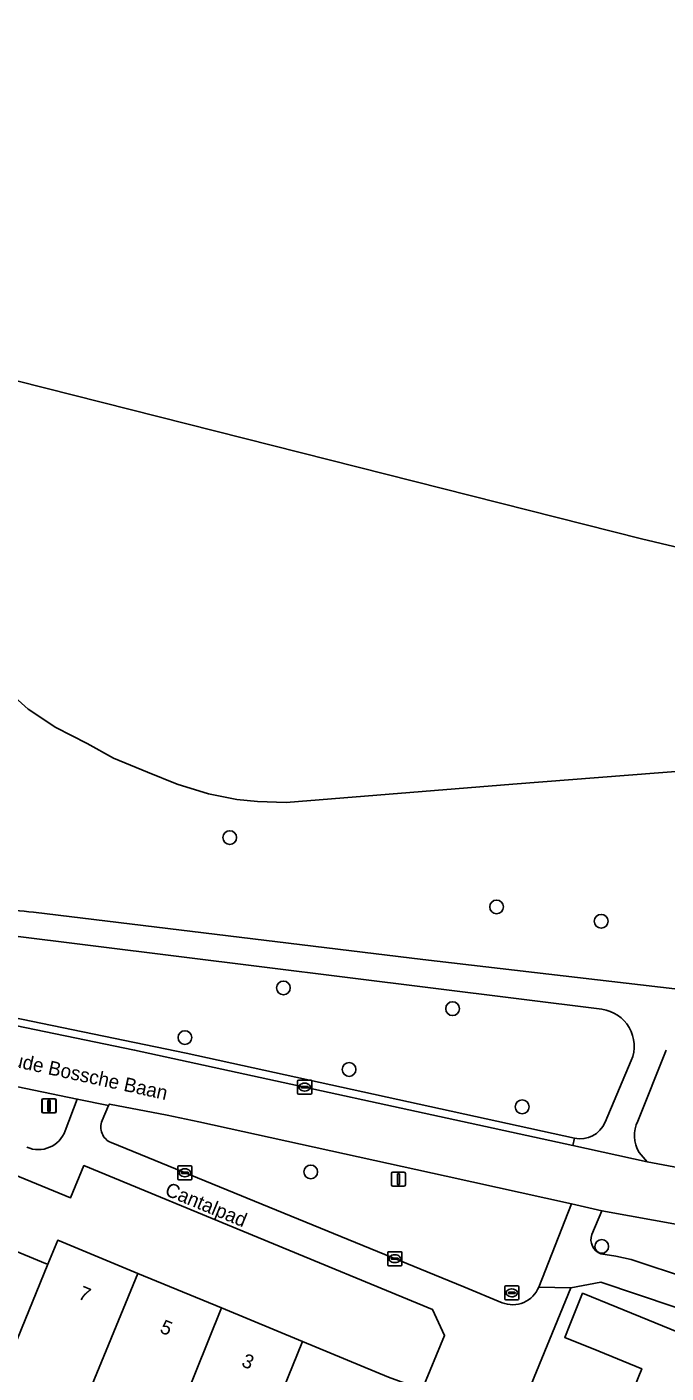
# Model space of a CAD drawing. Extents: x 157767 to 159172, y 387839 to 389425.
# Drawn here: x 158717.8 to 158763.2, y 388664.2 to 388759.8 of the extents above; entities that cross this region are included whole.
import ezdxf

# ---------------------------------------------------------------- set-up
doc = ezdxf.new("R2010")
doc.units = 0
for name, color, linetype in [('IMGEO_Berm_groen', 7, 'Continuous'), ('IMGEO_Boom', 7, 'Continuous'), ('IMGEO_Erf', 7, 'Continuous'), ('IMGEO_Fietspad_gesloten', 7, 'Continuous'), ('IMGEO_Groenvoorziening', 7, 'Continuous'), ('IMGEO_Kolk', 7, 'Continuous'), ('IMGEO_Lichtmast', 7, 'Continuous'), ('IMGEO_Meer_plas_ven_vijver', 7, 'Continuous'), ('IMGEO_Openbare_ruimte_label', 7, 'Continuous'), ('IMGEO_Pand', 7, 'Continuous'), ('IMGEO_Pand_nummerreeks', 7, 'Continuous'), ('IMGEO_Rioolput', 7, 'Continuous'), ('IMGEO_Voetpad_halfverhard', 7, 'Continuous'), ('IMGEO_Voetpad_open', 7, 'Continuous'), ('IMGEO_Walbescherming', 7, 'Continuous')]:
    doc.layers.add(name, color=color, linetype=linetype)

msp = doc.modelspace()

# ---------------------------------------------------------------- linework, layer by layer
at = {"layer": 'IMGEO_Berm_groen'}
for points in [[(158758.624, 388690.035), (158716.401, 388695.293), (158714.062, 388695.739), (158711.781, 388696.424), (158706.214, 388698.6), (158705.252, 388697.755), (158702.714, 388699.114), (158702.738, 388700.347), (158701.949, 388700.832)], [(158710.028, 388690.848), (158729.088, 388686.915), (158756.68, 388680.878)], [(158758.866, 388682.01), (158760.721, 388686.398)], [(158763.211, 388687.134), (158761.189, 388682.097)], [(158761.276, 388679.872), (158761.857, 388679.212), (158778.149, 388676.147)]]:
    msp.add_lwpolyline(points, dxfattribs=at)
for centre, radius, start, end in [((158758.297, 388687.423), 2.632, 337.07648, 82.85679), ((158757.092, 388682.76), 1.926, 257.65891, 337.09502), ((158763.299, 388681.065), 2.348, 153.93834, 210.54004)]:
    msp.add_arc(centre, radius, start, end, dxfattribs=at)
at = {"layer": 'IMGEO_Boom'}
for centre in [(158732.193, 388702.226), (158751.153, 388697.308), (158758.584, 388696.284), (158736.006, 388691.549), (158748.028, 388690.08), (158729.011, 388688.028), (158740.669, 388685.763), (158752.971, 388683.11), (158737.946, 388678.487), (158758.622, 388673.197)]:
    msp.add_circle(centre, 0.489, dxfattribs=at)
at = {"layer": 'IMGEO_Erf'}
msp.add_lwpolyline([(158721.838, 388678.935), (158720.881, 388676.641), (158689.41, 388689.584), (158686.202, 388681.709), (158688.697, 388680.693), (158690.064, 388683.998), (158695.939, 388681.569), (158701.688, 388679.193), (158707.527, 388676.779), (158713.437, 388674.336), (158719.116, 388671.988), (158719.271, 388671.924), (158719.973, 388673.633), (158725.66, 388671.282), (158731.606, 388668.824), (158737.37, 388666.441), (158743.467, 388663.921), (158745.863, 388663.04), (158747.453, 388666.872), (158746.603, 388668.726)], close=True, dxfattribs=at)
for points in [[(158779.267, 388663.696), (158758.566, 388670.667), (158756.416, 388670.249), (158739.679, 388629.469)], [(158760.325, 388661.704), (158761.468, 388664.506), (158758.418, 388665.75), (158755.992, 388666.739), (158756.351, 388667.62), (158757.268, 388669.867), (158759.694, 388668.877), (158770.066, 388664.645)]]:
    msp.add_lwpolyline(points, dxfattribs=at)
at = {"layer": 'IMGEO_Fietspad_gesloten'}
for points in [[(158778.149, 388676.147), (158761.857, 388679.212), (158756.567, 388680.363), (158725.438, 388687.135), (158709.931, 388690.318)], [(158703.99, 388687.862), (158710.958, 388685.854), (158711.593, 388685.718), (158716.465, 388684.675), (158721.36, 388683.658), (158723.592, 388683.195), (158723.641, 388683.305), (158727.745, 388682.528), (158729.997, 388682.041), (158747.566, 388678.181), (158756.469, 388676.212), (158758.64, 388675.733), (158782.611, 388671.397)]]:
    msp.add_lwpolyline(points, dxfattribs=at)
at = {"layer": 'IMGEO_Groenvoorziening'}
for points in [[(158776.97, 388707.943), (158752.303, 388706.026), (158736.196, 388704.724), (158734.157, 388704.783), (158732.705, 388704.923), (158730.691, 388705.345), (158728.466, 388706.024), (158726.359, 388706.867), (158723.947, 388707.874), (158722.073, 388708.905), (158719.848, 388710.052), (158717.881, 388711.34), (158715.984, 388713.05), (158714.064, 388714.83), (158713.093, 388716.161), (158709.961, 388720.662), (158707.283, 388723.082), (158700.051, 388729.596), (158696.486, 388733.197), (158696.11, 388733.64), (158693.045, 388739.635), (158685.595, 388752.791), (158684.247, 388755.031), (158672.345, 388770.595)], [(158718.26, 388696.943), (158745.903, 388693.577), (158764.836, 388691.372)], [(158720.509, 388681.397), (158721.36, 388683.658), (158716.465, 388684.675), (158711.593, 388685.718), (158710.963, 388684.344)], [(158754.145, 388670.309), (158756.469, 388676.212), (158747.566, 388678.181), (158729.997, 388682.041), (158727.745, 388682.528), (158723.641, 388683.305), (158723.592, 388683.195), (158723.123, 388682.132)], [(158723.771, 388680.572), (158748.817, 388670.318), (158751.548, 388669.2)], [(158782.611, 388671.397), (158758.64, 388675.733), (158757.915, 388674.045)], [(158758.567, 388672.664), (158759.617, 388672.5), (158760.708, 388672.266), (158785.585, 388664.024), (158786.094, 388665.771)]]:
    msp.add_lwpolyline(points, dxfattribs=at)
for centre, radius, start, end in [((158719.415, 388715.16), 18.254, 249.57543, 266.37164), ((158724.223, 388681.674), 1.192, 157.42431, 247.69018), ((158718.594, 388682.118), 2.047, 246.73372, 339.36358), ((158758.949, 388673.689), 1.094, 160.99427, 249.55175), ((158752.3, 388671.033), 1.982, 247.68845, 338.55953)]:
    msp.add_arc(centre, radius, start, end, dxfattribs=at)
at = {"layer": 'IMGEO_Kolk'}
for p, q in [((158737.018, 388684.083), (158737.018, 388684.935)), ((158737.093, 388685.009), (158737.945, 388685.009)), ((158737.277, 388684.503), (158737.277, 388684.515)), ((158737.715, 388684.466), (158737.317, 388684.466)), ((158737.32, 388684.552), (158737.718, 388684.552)), ((158737.506, 388684.789), (158737.531, 388684.789)), ((158737.761, 388684.515), (158737.761, 388684.503)), ((158738.019, 388684.935), (158738.019, 388684.083)), ((158737.945, 388684.009), (158737.093, 388684.009)), ((158737.529, 388684.229), (158737.504, 388684.229)), ((158728.507, 388678.001), (158728.507, 388678.853)), ((158728.582, 388678.927), (158729.434, 388678.927)), ((158728.995, 388678.707), (158729.02, 388678.707)), ((158729.508, 388678.853), (158729.508, 388678.001)), ((158729.434, 388677.927), (158728.582, 388677.927)), ((158728.766, 388678.421), (158728.766, 388678.433)), ((158729.204, 388678.384), (158728.806, 388678.384)), ((158728.809, 388678.47), (158729.207, 388678.47)), ((158729.018, 388678.147), (158728.993, 388678.147)), ((158729.25, 388678.433), (158729.25, 388678.421)), ((158743.42, 388671.896), (158743.42, 388672.748)), ((158743.495, 388672.822), (158744.347, 388672.822)), ((158743.679, 388672.316), (158743.679, 388672.328)), ((158744.117, 388672.279), (158743.719, 388672.279)), ((158743.722, 388672.365), (158744.12, 388672.365)), ((158743.931, 388672.042), (158743.906, 388672.042)), ((158743.908, 388672.602), (158743.933, 388672.602)), ((158744.163, 388672.328), (158744.163, 388672.316)), ((158744.421, 388672.748), (158744.421, 388671.896)), ((158744.347, 388671.822), (158743.495, 388671.822))]:
    msp.add_line(p, q, dxfattribs=at)
for points in [[(158737.018, 388684.083), (158737.018, 388684.935)], [(158737.093, 388685.009), (158737.945, 388685.009)], [(158738.019, 388684.935), (158738.019, 388684.083)], [(158737.945, 388684.009), (158737.093, 388684.009)], [(158728.507, 388678.001), (158728.507, 388678.853)], [(158728.582, 388678.927), (158729.434, 388678.927)], [(158729.508, 388678.853), (158729.508, 388678.001)], [(158729.434, 388677.927), (158728.582, 388677.927)], [(158743.42, 388671.896), (158743.42, 388672.748)], [(158743.495, 388672.822), (158744.347, 388672.822)], [(158744.421, 388672.748), (158744.421, 388671.896)], [(158744.347, 388671.822), (158743.495, 388671.822)]]:
    msp.add_lwpolyline(points, dxfattribs=at)
for centre, radius, start, end in [((158737.095, 388684.933), 0.0765, 91.55205, 178.44795), ((158737.095, 388684.933), 0.0765, 91.55205, 178.44795), ((158737.317, 388684.512), 0.0403, 85.87752, 175.75265), ((158737.314, 388684.502), 0.0366, 178.93798, 274.71019), ((158737.718, 388684.509), 0.043, 264.86636, 352.45326), ((158737.722, 388684.514), 0.0386, 1.73085, 96.63898), ((158737.943, 388684.933), 0.0765, 1.55205, 88.44795), ((158737.943, 388684.933), 0.0765, 1.55205, 88.44795), ((158737.095, 388684.085), 0.0765, 181.55205, 268.44795), ((158737.095, 388684.085), 0.0765, 181.55205, 268.44795), ((158737.943, 388684.085), 0.0765, 271.55205, 358.44795), ((158737.943, 388684.085), 0.0765, 271.55205, 358.44795), ((158728.584, 388678.851), 0.0765, 91.55205, 178.44795), ((158728.584, 388678.851), 0.0765, 91.55205, 178.44795), ((158729.432, 388678.851), 0.0765, 1.55205, 88.44795), ((158729.432, 388678.851), 0.0765, 1.55205, 88.44795), ((158728.584, 388678.003), 0.0765, 181.55205, 268.44795), ((158728.584, 388678.003), 0.0765, 181.55205, 268.44795), ((158728.806, 388678.43), 0.0403, 85.87752, 175.75265), ((158728.803, 388678.42), 0.0366, 178.93798, 274.71019), ((158729.207, 388678.427), 0.043, 264.86636, 352.45326), ((158729.211, 388678.432), 0.0386, 1.73085, 96.63898), ((158729.432, 388678.003), 0.0765, 271.55205, 358.44795), ((158729.432, 388678.003), 0.0765, 271.55205, 358.44795), ((158743.497, 388672.746), 0.0765, 91.55205, 178.44795), ((158743.497, 388672.746), 0.0765, 91.55205, 178.44795), ((158743.719, 388672.325), 0.0403, 85.87752, 175.75265), ((158743.716, 388672.315), 0.0366, 178.93798, 274.71019), ((158744.12, 388672.322), 0.043, 264.86636, 352.45326), ((158744.124, 388672.327), 0.0386, 1.73085, 96.63898), ((158744.345, 388672.746), 0.0765, 1.55205, 88.44795), ((158744.345, 388672.746), 0.0765, 1.55205, 88.44795), ((158743.497, 388671.898), 0.0765, 181.55205, 268.44795), ((158743.497, 388671.898), 0.0765, 181.55205, 268.44795), ((158744.345, 388671.898), 0.0765, 271.55205, 358.44795), ((158744.345, 388671.898), 0.0765, 271.55205, 358.44795)]:
    msp.add_arc(centre, radius, start, end, dxfattribs=at)
for centre, major_axis, ratio, start_param, end_param in [((158737.505, 388684.509), (-0.387, 0.002), 0.722429, 4.712389, 7.853982), ((158737.53, 388684.509), (-0.39, 0.002), 0.717154, 1.570796, 4.712389), ((158728.994, 388678.427), (-0.387, 0.002), 0.722429, 4.712389, 7.853982), ((158729.019, 388678.427), (-0.39, 0.002), 0.717154, 1.570796, 4.712389), ((158743.907, 388672.322), (-0.387, 0.002), 0.722429, 4.712389, 7.853982), ((158743.932, 388672.322), (-0.39, 0.002), 0.717154, 1.570796, 4.712389)]:
    msp.add_ellipse(centre, major_axis=major_axis, ratio=ratio, start_param=start_param, end_param=end_param, dxfattribs=at)
at = {"layer": 'IMGEO_Lichtmast'}
for p, q in [((158718.84, 388682.785), (158718.84, 388683.585)), ((158718.84, 388683.585), (158718.84, 388682.785)), ((158718.87, 388682.78), (158718.87, 388683.58)), ((158718.87, 388683.58), (158718.87, 388682.78)), ((158718.94, 388683.685), (158719.73, 388683.685)), ((158719.73, 388683.685), (158718.94, 388683.685)), ((158718.97, 388683.68), (158719.76, 388683.68)), ((158719.76, 388683.68), (158718.97, 388683.68)), ((158719.83, 388683.585), (158719.83, 388682.785)), ((158719.83, 388682.785), (158719.83, 388683.585)), ((158719.86, 388683.58), (158719.86, 388682.78)), ((158719.86, 388682.78), (158719.86, 388683.58)), ((158719.73, 388682.685), (158718.94, 388682.685)), ((158718.94, 388682.685), (158719.73, 388682.685)), ((158719.76, 388682.68), (158718.97, 388682.68)), ((158718.97, 388682.68), (158719.76, 388682.68)), ((158743.682, 388677.575), (158743.682, 388678.375)), ((158743.682, 388678.375), (158743.682, 388677.575)), ((158743.782, 388678.475), (158744.572, 388678.475)), ((158744.572, 388678.475), (158743.782, 388678.475)), ((158744.672, 388678.375), (158744.672, 388677.575)), ((158744.672, 388677.575), (158744.672, 388678.375)), ((158744.572, 388677.475), (158743.782, 388677.475)), ((158743.782, 388677.475), (158744.572, 388677.475))]:
    msp.add_line(p, q, dxfattribs=at)
for points in [[(158719.26, 388683.56), (158719.41, 388683.56), (158719.41, 388682.81), (158719.26, 388682.81), (158719.26, 388683.56)], [(158719.29, 388683.555), (158719.44, 388683.555), (158719.44, 388682.805), (158719.29, 388682.805), (158719.29, 388683.555)], [(158744.102, 388678.35), (158744.252, 388678.35), (158744.252, 388677.6), (158744.102, 388677.6), (158744.102, 388678.35)]]:
    msp.add_lwpolyline(points, dxfattribs=at)
for centre, start, end in [((158718.94, 388683.585), 90, 180), ((158718.94, 388683.585), 90, 180), ((158718.97, 388683.58), 90, 180), ((158718.97, 388683.58), 90, 180), ((158719.73, 388683.585), 0, 90), ((158719.73, 388683.585), 360, 90), ((158719.76, 388683.58), 0, 90), ((158719.76, 388683.58), 360, 90), ((158718.94, 388682.785), 180, 270), ((158718.94, 388682.785), 180, 270), ((158718.97, 388682.78), 180, 270), ((158718.97, 388682.78), 180, 270), ((158719.73, 388682.785), 270, 0), ((158719.73, 388682.785), 270, 0), ((158719.76, 388682.78), 270, 0), ((158719.76, 388682.78), 270, 0), ((158743.782, 388678.375), 90, 180), ((158743.782, 388678.375), 90, 180), ((158744.572, 388678.375), 0, 90), ((158744.572, 388678.375), 360, 90), ((158743.782, 388677.575), 180, 270), ((158743.782, 388677.575), 180, 270), ((158744.572, 388677.575), 270, 0), ((158744.572, 388677.575), 270, 0)]:
    msp.add_arc(centre, 0.1, start, end, dxfattribs=at)
at = {"layer": 'IMGEO_Meer_plas_ven_vijver'}
for points in [[(158804.601, 388713.221), (158761.452, 388723.45), (158702.912, 388738.246), (158648.473, 388820.799)], [(158666.849, 388784.113), (158684.505, 388758.234), (158690.67, 388749.01), (158695.139, 388742.33), (158702.213, 388732.027), (158703.005, 388730.674), (158704.214, 388728.886), (158705.076, 388727.684), (158709.961, 388720.662), (158713.093, 388716.161), (158714.064, 388714.83), (158715.984, 388713.05), (158717.881, 388711.34), (158719.848, 388710.052), (158722.073, 388708.905), (158723.947, 388707.874), (158726.359, 388706.867), (158728.466, 388706.024), (158730.691, 388705.345), (158732.705, 388704.923), (158734.157, 388704.783), (158736.196, 388704.724), (158752.303, 388706.026), (158776.97, 388707.943)]]:
    msp.add_lwpolyline(points, dxfattribs=at)
at = {"layer": 'IMGEO_Pand'}
for points in [[(158719.271, 388671.924), (158719.116, 388671.988), (158713.437, 388674.336), (158709.576, 388665.048), (158715.448, 388662.621)], [(158725.66, 388671.282), (158719.973, 388673.633), (158719.271, 388671.924), (158715.448, 388662.621), (158715.653, 388662.536), (158715.184, 388661.401), (158720.668, 388659.133)], [(158727.867, 388659.53), (158731.606, 388668.824), (158725.66, 388671.282), (158720.668, 388659.133), (158720.411, 388658.51), (158723.49, 388657.237), (158724.939, 388660.74)], [(158777.353, 388659.542), (158773.356, 388661.188), (158774.083, 388662.954), (158770.066, 388664.645), (158759.694, 388668.877), (158757.268, 388669.867), (158756.351, 388667.62), (158755.992, 388666.739), (158758.418, 388665.75), (158761.468, 388664.506), (158760.325, 388661.704), (158771.468, 388657.117), (158775.647, 388655.397)], [(158737.37, 388666.441), (158731.606, 388668.824), (158727.867, 388659.53), (158733.591, 388657.164)], [(158737.37, 388666.441), (158733.591, 388657.164), (158738.763, 388655.026), (158737.823, 388652.753), (158740.762, 388651.538), (158740.724, 388651.445), (158741.019, 388651.322), (158745.863, 388663.04), (158743.467, 388663.921)]]:
    msp.add_lwpolyline(points, close=True, dxfattribs=at)
at = {"layer": 'IMGEO_Rioolput'}
for p, q in [((158751.729, 388669.471), (158751.729, 388670.323)), ((158751.804, 388670.397), (158752.656, 388670.397)), ((158752.217, 388670.177), (158752.242, 388670.177)), ((158752.73, 388670.323), (158752.73, 388669.471)), ((158752.656, 388669.397), (158751.804, 388669.397)), ((158751.988, 388669.891), (158751.988, 388669.903)), ((158752.426, 388669.854), (158752.028, 388669.854)), ((158752.031, 388669.94), (158752.429, 388669.94)), ((158752.24, 388669.617), (158752.215, 388669.617)), ((158752.472, 388669.903), (158752.472, 388669.891))]:
    msp.add_line(p, q, dxfattribs=at)
for points in [[(158751.729, 388669.471), (158751.729, 388670.323)], [(158751.804, 388670.397), (158752.656, 388670.397)], [(158752.73, 388670.323), (158752.73, 388669.471)], [(158752.656, 388669.397), (158751.804, 388669.397)]]:
    msp.add_lwpolyline(points, dxfattribs=at)
for centre, radius, start, end in [((158751.806, 388670.321), 0.0765, 91.55205, 178.44795), ((158751.806, 388670.321), 0.0765, 91.55205, 178.44795), ((158752.654, 388670.321), 0.0765, 1.55205, 88.44795), ((158752.654, 388670.321), 0.0765, 1.55205, 88.44795), ((158751.806, 388669.473), 0.0765, 181.55205, 268.44795), ((158751.806, 388669.473), 0.0765, 181.55205, 268.44795), ((158752.028, 388669.9), 0.0403, 85.87752, 175.75265), ((158752.025, 388669.89), 0.0366, 178.93798, 274.71019), ((158752.429, 388669.897), 0.043, 264.86636, 352.45326), ((158752.433, 388669.902), 0.0386, 1.73085, 96.63898), ((158752.654, 388669.473), 0.0765, 271.55205, 358.44795), ((158752.654, 388669.473), 0.0765, 271.55205, 358.44795)]:
    msp.add_arc(centre, radius, start, end, dxfattribs=at)
for centre, major_axis, ratio, start_param, end_param in [((158752.216, 388669.897), (-0.387, 0.002), 0.722429, 4.712389, 7.853982), ((158752.241, 388669.897), (-0.39, 0.002), 0.717154, 1.570796, 4.712389)]:
    msp.add_ellipse(centre, major_axis=major_axis, ratio=ratio, start_param=start_param, end_param=end_param, dxfattribs=at)
at = {"layer": 'IMGEO_Voetpad_halfverhard'}
for points in [[(158701.949, 388700.832), (158702.738, 388700.347), (158706.214, 388698.6), (158711.781, 388696.424), (158714.062, 388695.739), (158716.401, 388695.293), (158758.624, 388690.035)], [(158794.208, 388686.442), (158797.236, 388690.902), (158784.42, 388691.098), (158764.836, 388691.372), (158745.903, 388693.577), (158718.26, 388696.943)], [(158760.721, 388686.398), (158758.866, 388682.01)], [(158761.189, 388682.097), (158763.211, 388687.134)], [(158756.68, 388680.878), (158756.567, 388680.363), (158761.857, 388679.212), (158761.276, 388679.872)]]:
    msp.add_lwpolyline(points, dxfattribs=at)
for centre, radius, start, end in [((158719.415, 388715.16), 18.254, 249.57543, 266.37164), ((158758.297, 388687.423), 2.632, 337.07648, 82.85679), ((158757.092, 388682.76), 1.926, 257.65891, 337.09502), ((158763.299, 388681.065), 2.348, 153.93834, 210.54004)]:
    msp.add_arc(centre, radius, start, end, dxfattribs=at)
at = {"layer": 'IMGEO_Voetpad_open'}
for points in [[(158709.931, 388690.318), (158725.438, 388687.135), (158756.567, 388680.363), (158756.68, 388680.878), (158729.088, 388686.915), (158710.028, 388690.848)], [(158678.926, 388663.951), (158682.047, 388671.513), (158686.202, 388681.709), (158689.41, 388689.584), (158720.881, 388676.641), (158721.838, 388678.935), (158746.603, 388668.726), (158747.453, 388666.872), (158745.863, 388663.04)], [(158723.123, 388682.132), (158723.592, 388683.195), (158721.36, 388683.658), (158720.509, 388681.397)], [(158751.548, 388669.2), (158748.817, 388670.318), (158723.771, 388680.572)], [(158757.915, 388674.045), (158758.64, 388675.733), (158756.469, 388676.212), (158754.145, 388670.309), (158756.416, 388670.249), (158758.566, 388670.667), (158779.267, 388663.696), (158781.981, 388662.977), (158781.939, 388662.829), (158784.944, 388661.823), (158785.585, 388664.024), (158760.708, 388672.266)], [(158760.708, 388672.266), (158759.617, 388672.5), (158758.567, 388672.664)], [(158723.362, 388630.684), (158731.376, 388627.31), (158738.367, 388629.972), (158739.679, 388629.469), (158756.416, 388670.249), (158754.145, 388670.309)]]:
    msp.add_lwpolyline(points, dxfattribs=at)
for centre, radius, start, end in [((158724.223, 388681.674), 1.192, 157.42431, 247.69018), ((158718.594, 388682.118), 2.047, 246.73372, 339.36358), ((158758.949, 388673.689), 1.094, 160.99427, 249.55175), ((158752.3, 388671.033), 1.982, 247.68845, 338.55953)]:
    msp.add_arc(centre, radius, start, end, dxfattribs=at)
at = {"layer": 'IMGEO_Walbescherming'}
msp.add_lwpolyline([(158752.303, 388706.026), (158736.196, 388704.724)], dxfattribs=at)

# ---------------------------------------------------------------- texts
at = {"layer": 'IMGEO_Openbare_ruimte_label'}
for s, rotation, p in [('Oude Bossche Baan', 347.64517, (158715.67, 388686.21)), ('Cantalpad', 337.5918, (158727.513, 388676.863))]:
    msp.add_text(s, height=1, rotation=rotation, dxfattribs=at).set_placement(p)
at = {"layer": 'IMGEO_Pand_nummerreeks'}
for s, rotation, p in [('7', 337.54005, (158721.366, 388669.508)), ('5', 337.53957, (158727.165, 388667.111)), ('3', 337.53957, (158732.964, 388664.714))]:
    msp.add_text(s, height=1, rotation=rotation, dxfattribs=at).set_placement(p)

doc.saveas('drawing.dxf')
